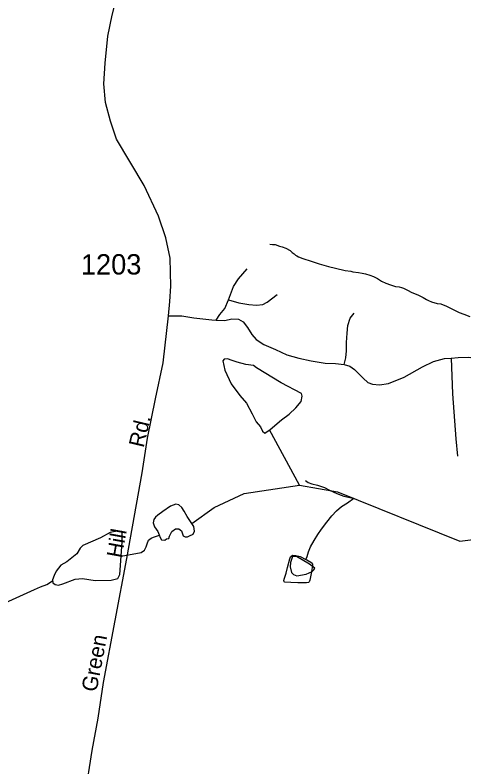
# Model space of a CAD drawing. Extents: x 2126262 to 2293712, y 749403 to 919119.
# Drawn here: x 2151173 to 2153932, y 861012 to 865632 of the extents above; entities that cross this region are included whole.
import ezdxf

# ---------------------------------------------------------------- set-up
doc = ezdxf.new("R2010")
doc.units = 0
for name, color, linetype in [('Exist Hydrographic Misc Water Feature', 7, 'Continuous'), ('Exist Hydrographic Pond Under 1500 Sq Ft', 7, 'Continuous'), ('Exist Road Non-System Type 51', 7, 'Continuous'), ('Exist Road Secondary Type 51 Attributed', 7, 'Continuous'), ('Exist Road Secondary Type 51 Label', 7, 'Continuous'), ('Exist Road Secondary Type 51 Number Label', 7, 'Continuous')]:
    doc.layers.add(name, color=color, linetype=linetype)

msp = doc.modelspace()

# ---------------------------------------------------------------- linework, layer by layer
at = {"layer": 'Exist Hydrographic Misc Water Feature'}
msp.add_line((2152921.5, 862743.7), (2152736.8, 863083), dxfattribs=at)
for points in [[(2152739.1, 864224.6), (2152755.1, 864222.7), (2152771.1, 864222.8), (2152799.4, 864210.9), (2152815.4, 864207), (2152837.3, 864199.2), (2152863.4, 864185.2), (2152877.3, 864173.3), (2152889.4, 864165.5), (2152897.6, 864157.5), (2152905.6, 864151.5), (2152915.6, 864145.6), (2152941.5, 864135.7), (2152993.6, 864120), (2153041.7, 864104.2), (2153099.8, 864086.6), (2153141.8, 864076.9), (2153201.9, 864063.2), (2153236.1, 864057.4), (2153250.1, 864053.5), (2153284.1, 864049.6), (2153306.1, 864045.8), (2153328, 864041.9), (2153354, 864034.1), (2153376, 864026.2), (2153400, 864012.3), (2153426.2, 863996.5), (2153452.3, 863984.6), (2153480.4, 863974.8), (2153512.3, 863964.9), (2153534.3, 863961.1), (2153548.6, 863957.1), (2153560.5, 863953.2), (2153584.5, 863941.4), (2153612.6, 863927.5), (2153648.5, 863913.7), (2153680.9, 863895.9), (2153702.8, 863884), (2153714.7, 863878.2), (2153732.8, 863870.2), (2153766.8, 863860.4), (2153791, 863856.5), (2153805.2, 863850.6), (2153821.2, 863844.7), (2153837.1, 863836.9), (2153863, 863825), (2153903.4, 863805.2), (2153931.3, 863793.3), (2153969.4, 863779.5)], [(2152921.5, 862743.7), (2153155.4, 862702.7), (2153906.5, 862398.6), (2154056.4, 862418.3), (2154214.5, 862493.8), (2154263.5, 862568.2), (2154444.4, 863060), (2154510.4, 863137.3), (2154643.5, 863177.2), (2154727.4, 863162.4), (2155621.4, 862641.9), (2155888.4, 862544.5), (2156055.5, 862570.6), (2156154.5, 862621), (2156502.5, 862971.4), (2156577.5, 862996.1)], [(2152957.3, 862772.1), (2152975.3, 862760.2), (2152997.3, 862752.3), (2153031.3, 862742.6), (2153075.4, 862728.9), (2153105.5, 862713), (2153151.7, 862691.2), (2153177.5, 862681.4), (2153193.9, 862675.4), (2153241.9, 862665.8), (2153255.8, 862663.9)], [(2152259.9, 862507.4), (2152397.4, 862606.9), (2152580.5, 862691.7), (2152921.5, 862743.7)], [(2152960.1, 862286.3), (2152967.7, 862304.3), (2152977.6, 862334.3), (2152989.5, 862364.4), (2153011.4, 862402.5), (2153035, 862440.7), (2153056.7, 862472.7), (2153088.5, 862516.8), (2153120.3, 862555.1), (2153148.4, 862585.2), (2153180.2, 862611.4), (2153215.8, 862635.6), (2153255.8, 862663.9)], [(2151948.6, 862330.4), (2151968.4, 862343), (2151978.2, 862364.1), (2151985.2, 862383.7), (2151993.7, 862404.8), (2152009.1, 862417.4), (2152024.5, 862424.4), (2152059.8, 862436.2)], [(2151825.3, 862306.1), (2151948.6, 862330.4)], [(2152960.1, 862286.3), (2152966.1, 862284.2), (2152992.1, 862270.5), (2153000.1, 862264.4), (2153002, 862258.5), (2153002, 862252.5), (2152996.2, 862210.5), (2152984.5, 862160.3), (2152982.5, 862152.4), (2152980.8, 862148.4), (2152976.7, 862144.4), (2152964.9, 862142.3), (2152946.8, 862142.2), (2152910.7, 862144), (2152868.9, 862145.8), (2152830.8, 862147.5), (2152826.9, 862149.5), (2152824.8, 862157.5), (2152828.5, 862171.5), (2152838.5, 862201.6), (2152848.4, 862237.7), (2152862.1, 862289.6), (2152865.8, 862303.7), (2152877.9, 862313.7), (2152899.9, 862311.9), (2152925.9, 862304.1), (2152960.1, 862286.3)], [(2151292.5, 862101.5), (2151328.5, 862119.4), (2151368.4, 862132.3), (2151403.7, 862154.6)], [(2150951.2, 861947.8), (2151292.5, 862101.5)]]:
    msp.add_lwpolyline(points, dxfattribs=at)
at = {"layer": 'Exist Hydrographic Pond Under 1500 Sq Ft'}
for points in [[(2152656.4, 863464.6), (2152638.4, 863478), (2152591.4, 863485), (2152537.4, 863498.9), (2152507.8, 863509.4), (2152478.3, 863519.8), (2152459.1, 863518.1), (2152450.4, 863507.6), (2152462.6, 863450.2), (2152500.6, 863365.1), (2152554.9, 863293.4), (2152594.9, 863246.4), (2152631.4, 863181.9), (2152655.8, 863131.4), (2152681.9, 863101.8), (2152694.1, 863075.7), (2152708, 863061.7), (2152741.1, 863086.1), (2152810.8, 863143.9), (2152857.7, 863180.2), (2152899.5, 863218.5), (2152930.9, 863256.8), (2152937.8, 863289.9), (2152934.3, 863307.3), (2152809, 863371.8), (2152656.4, 863464.6)], [(2152230.2, 862550.8), (2152212.1, 862582.6), (2152197.8, 862605.6), (2152180.6, 862622.8), (2152160.5, 862627.2), (2152127.5, 862614.2), (2152081.4, 862581.9), (2152050, 862559.7), (2152035.6, 862546.7), (2152025.6, 862532.4), (2152022.7, 862512.3), (2152029.9, 862486.4), (2152051.4, 862458.7), (2152058.6, 862439), (2152065.7, 862421.8), (2152072.9, 862407.4), (2152093, 862406), (2152103.1, 862413.2), (2152118.8, 862414.6), (2152123.1, 862429), (2152137.5, 862459.2), (2152159.9, 862474.9), (2152179.2, 862474.9), (2152195.7, 862463), (2152206.9, 862431.1), (2152219.2, 862426.2), (2152232.2, 862426.2), (2152245.1, 862431.9), (2152268.1, 862441.9), (2152275.3, 862460.6), (2152272.4, 862489.3), (2152230.2, 862550.8)], [(2151825.3, 862306.1), (2151830.7, 862394), (2151830.7, 862432.4), (2151830.7, 862449.5), (2151829.3, 862458.1), (2151800.8, 862460.9), (2151758.1, 862452.4), (2151698.1, 862420.1), (2151590.3, 862372.7), (2151573.2, 862355.6), (2151553.3, 862321.4), (2151490.7, 862273), (2151455.1, 862251.7), (2151425.8, 862214.3), (2151412.5, 862189), (2151402.5, 862162), (2151405.4, 862143.5), (2151419.6, 862132.1), (2151440.9, 862127.8), (2151467, 862135.9), (2151541.9, 862164.8), (2151587.4, 862170.5), (2151664.3, 862157.7), (2151762.8, 862159.4), (2151805.1, 862169.1), (2151817.9, 862194.7), (2151825.3, 862306.1)], [(2152998.8, 862212.6), (2153008.7, 862223.1), (2153014.7, 862233.6), (2152983.2, 862257.6), (2152902.2, 862304.2), (2152878.9, 862303.9), (2152866.2, 862268.1), (2152864.7, 862241.1), (2152872.2, 862206.6), (2152884.2, 862194.6), (2152905.2, 862185.6), (2152962.2, 862196.1), (2152998.8, 862212.6)]]:
    msp.add_lwpolyline(points, dxfattribs=at)
at = {"layer": 'Exist Road Non-System Type 51'}
for points in [[(2152485.2, 863882.3), (2152515.7, 863964.4), (2152546.4, 864010.4), (2152599.4, 864071.8)], [(2152485.2, 863882.3), (2152549.2, 863863.9), (2152610.5, 863854.1), (2152656.6, 863849.9), (2152695.6, 863852.7), (2152723.5, 863866.7), (2152784.9, 863915.5)], [(2152408.4, 863757.1), (2152430.8, 863791.6), (2152462.9, 863829.3), (2152485.2, 863882.3)], [(2152116.8, 863784.6), (2152197.8, 863783.6), (2152271.7, 863772.4), (2152381.9, 863759.9), (2152408.4, 863757.1)], [(2153195.8, 863485.2), (2153206.8, 863525.4), (2153210.9, 863568.6), (2153210.9, 863618.9), (2153213.7, 863677.5), (2153219.3, 863723.6), (2153233.3, 863769.6), (2153258.4, 863800.3)], [(2152408.4, 863757.1), (2152461.4, 863755.7), (2152504.6, 863765.4), (2152546.5, 863764.1), (2152574.4, 863745.9), (2152600.9, 863711), (2152628.8, 863669.1), (2152654.7, 863638.7), (2152702.1, 863608), (2152774.6, 863577.3), (2152844.3, 863543.8), (2152916.9, 863524.3), (2152993.6, 863507.5), (2153078.6, 863493.6), (2153142.8, 863490.8), (2153195.8, 863485.2)], [(2153853.4, 863523.7), (2153896.8, 863528.6), (2153959.6, 863530), (2154036.3, 863520.3), (2154119.9, 863510.5), (2154185.5, 863510.5), (2154277.5, 863520.3), (2154382.9, 863536.8), (2154459.6, 863556.4), (2154547.4, 863578.7), (2154611.6, 863601.1), (2154670.2, 863603.8), (2154759.4, 863602.4), (2154862.1, 863605.2), (2154990.4, 863613.6)], [(2153195.8, 863485.2), (2153230.5, 863475.1), (2153259.8, 863454.2), (2153286.3, 863427.6), (2153312.8, 863399.7), (2153340.6, 863373.2), (2153369.9, 863363.4), (2153413.2, 863359.3), (2153467.6, 863367.6), (2153565.2, 863406.7), (2153677.7, 863470.7), (2153746, 863502.8), (2153813, 863521), (2153853.4, 863523.7)], [(2153853.4, 863523.7), (2153862.6, 863304.6), (2153882.1, 863028.2), (2153893.3, 862922.1)]]:
    msp.add_lwpolyline(points, dxfattribs=at)
at = {"layer": 'Exist Road Secondary Type 51 Attributed'}
msp.add_lwpolyline([(2151603, 860839), (2151647.6, 861112.6), (2151683.2, 861311.5), (2151716.5, 861530.3), (2151860.2, 862292.4), (2151954.3, 862819.4), (2151986.4, 863031.5), (2152035.9, 863273.7), (2152083.3, 863494.3), (2152116.8, 863784.6), (2152123.7, 863871.2), (2152130.7, 863966.1), (2152125.8, 864137.1), (2152100.7, 864262.7), (2152054.7, 864395.3), (2151966.1, 864584.5), (2151797.4, 864869.2), (2151758.6, 864979.4), (2151729.3, 865095.2), (2151719.5, 865209.7), (2151727.2, 865336), (2151743.9, 865502.1), (2151769.1, 865630.5), (2151806, 865779.2)], dxfattribs=at)

# ---------------------------------------------------------------- texts
at = {"layer": 'Exist Road Secondary Type 51 Label'}
for s, rotation, p in [('Rd.', 76.6532, (2151962.8, 862969.4)), ('Hill', 79.6233, (2151828.2, 862291.7)), ('Green', 79.1828, (2151673.5, 861468.6))]:
    msp.add_text(s, height=95, rotation=rotation, dxfattribs=at).set_placement(p)
at = {"layer": 'Exist Road Secondary Type 51 Number Label'}
msp.add_text('1203', height=125, dxfattribs=at).set_placement((2151577.7, 864037.6))

doc.saveas('drawing.dxf')
